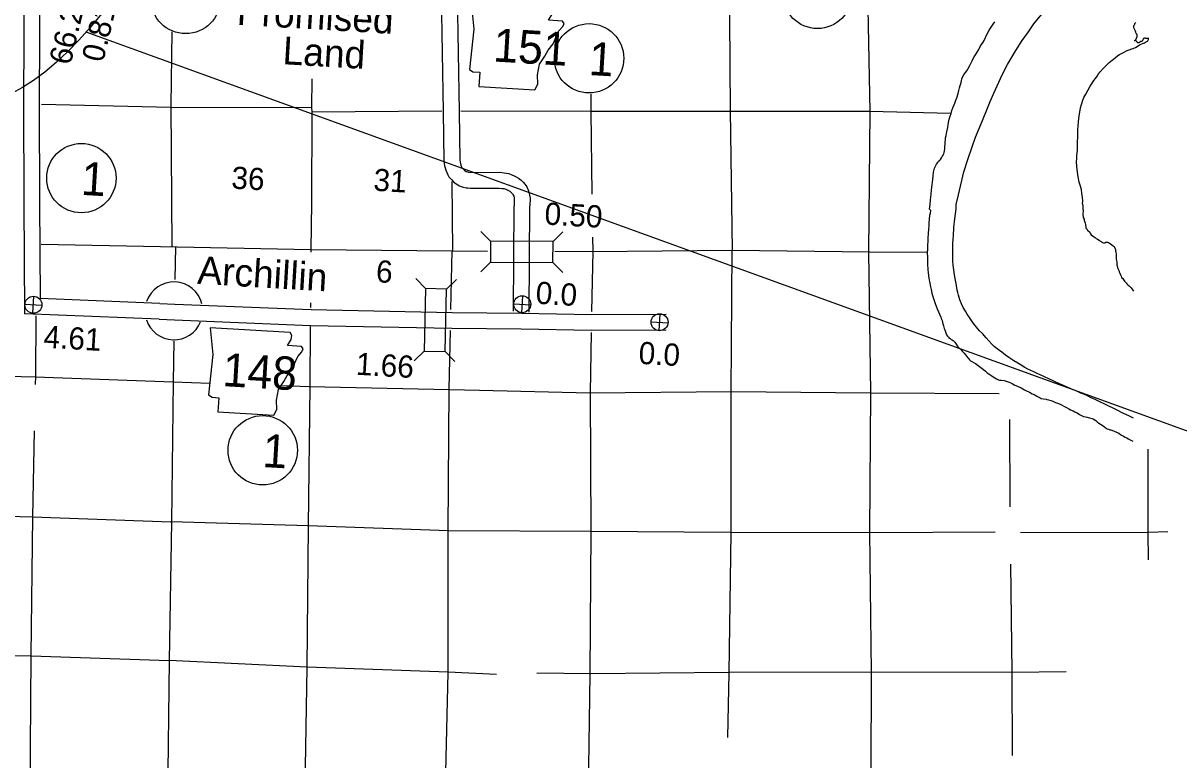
# Model space of a CAD drawing. Extents: x 1366406 to 1373462, y 376856 to 381998.
# Drawn here: x 1368242.9 to 1368599.2, y 380620.7 to 380847.8 of the extents above; entities that cross this region are included whole.
import ezdxf

# ---------------------------------------------------------------- set-up
doc = ezdxf.new("R2010")
doc.units = 0
for name, color, linetype in [('1', 7, 'Continuous'), ('10', 7, 'Continuous'), ('20', 7, 'Continuous'), ('21', 7, 'Continuous'), ('24', 7, 'Continuous'), ('25', 7, 'Continuous'), ('26', 7, 'Continuous'), ('27', 7, 'Continuous'), ('4', 7, 'Continuous'), ('5', 7, 'Continuous'), ('58', 7, 'Continuous'), ('9', 7, 'Continuous'), ('Default', 7, 'Continuous')]:
    doc.layers.add(name, color=color, linetype=linetype)

msp = doc.modelspace()

# ---------------------------------------------------------------- linework, layer by layer
at = {"layer": '1'}
for points in [[(1368530.48, 380790.52), (1368530.56, 380791.95), (1368531.23, 380794.92), (1368532.86, 380802), (1368534.2, 380806.07), (1368536.51, 380812.64), (1368538.12, 380816.55), (1368539.79, 380820.59), (1368541.01, 380823.62), (1368542.09, 380826.21), (1368544.75, 380831.82), (1368546.38, 380835.01), (1368548.88, 380839.34), (1368550.86, 380842.43), (1368552.79, 380845.16), (1368554.48, 380847.55), (1368556.89, 380850.57)], [(1368585.14, 380726.05), (1368583.7, 380726.78), (1368582.14, 380727.44), (1368579.95, 380728.65), (1368576.56, 380730.3), (1368574.38, 380731.27), (1368573.4, 380731.83), (1368572.15, 380732.34), (1368571.2, 380732.86), (1368569.83, 380733.4), (1368568.97, 380733.77), (1368567.88, 380734.28), (1368566.9, 380734.66), (1368564.98, 380735.45), (1368563.57, 380736.11), (1368562.41, 380736.59), (1368560.67, 380737.49), (1368559.12, 380738.17), (1368557.71, 380738.77), (1368556.42, 380739.38), (1368555.53, 380739.81), (1368554.44, 380740.3), (1368553.58, 380740.74), (1368552.61, 380741.15), (1368551.67, 380741.69), (1368550.55, 380742.35), (1368549.56, 380742.96), (1368548.33, 380743.71), (1368546.74, 380744.77), (1368545.77, 380745.47), (1368544.61, 380746.39), (1368543.19, 380747.43), (1368542.28, 380748.18), (1368541.57, 380748.86), (1368540.59, 380749.9), (1368539.78, 380750.85), (1368538.63, 380752.14), (1368537.76, 380752.99), (1368536.75, 380754.1), (1368535.85, 380755.27), (1368535.25, 380756.13), (1368534.61, 380757.07), (1368533.95, 380758.07), (1368533.37, 380758.99), (1368532.69, 380760.14), (1368532.13, 380761.26), (1368531.64, 380762.54), (1368531.21, 380763.93), (1368531.04, 380764.76), (1368530.86, 380765.51), (1368530.48, 380767.55), (1368530.22, 380769.12), (1368530, 380770.23), (1368529.78, 380771.78), (1368529.64, 380773.18), (1368529.53, 380774.46), (1368529.53, 380775.32), (1368529.48, 380776.33), (1368529.46, 380777.71), (1368529.49, 380778.74), (1368529.51, 380779.89), (1368529.62, 380781.24), (1368529.69, 380782.24), (1368529.85, 380784.81), (1368530.12, 380787.47), (1368530.48, 380790.52)]]:
    msp.add_lwpolyline(points, dxfattribs=at)
at = {"layer": '10'}
for points in [[(1368243.42, 380908.53), (1368243.2, 380865.65), (1368243.06, 380822.93), (1368243.16, 380792.39)], [(1368248.28, 380908.5), (1368248.06, 380865.63), (1368247.92, 380822.93), (1368248.02, 380792.4)], [(1368371.83, 380856.79), (1368372.43, 380820.52), (1368372.64, 380805.21), (1368372.84, 380803.84), (1368373.04, 380803.21), (1368373.23, 380802.47), (1368373.52, 380801.74), (1368373.86, 380801.08), (1368374.19, 380800.47), (1368374.71, 380799.91), (1368375.05, 380799.53), (1368375.62, 380798.84), (1368376.41, 380798.23), (1368376.93, 380797.97), (1368377.45, 380797.69), (1368377.95, 380797.5), (1368378.28, 380797.38), (1368378.58, 380797.22), (1368379.46, 380797.02), (1368380.02, 380796.99), (1368380.77, 380796.93), (1368389.61, 380796.97), (1368390.54, 380796.88), (1368391.05, 380796.79), (1368391.37, 380796.73), (1368391.75, 380796.59), (1368392.12, 380796.42), (1368392.56, 380796.19), (1368392.91, 380795.99), (1368393.2, 380795.76), (1368393.53, 380795.44), (1368393.79, 380795.15), (1368393.88, 380795), (1368394.14, 380794.44), (1368394.27, 380793.96), (1368394.31, 380793.56), (1368394.31, 380791.51)], [(1368376.69, 380856.84), (1368377.29, 380820.6), (1368377.49, 380805.6), (1368377.59, 380804.93), (1368377.71, 380804.55), (1368377.86, 380803.98), (1368377.95, 380803.74), (1368378.16, 380803.35), (1368378.17, 380803.32), (1368378.29, 380803.19), (1368378.73, 380802.71), (1368379.01, 380802.37), (1368379.15, 380802.3), (1368379.5, 380802.11), (1368379.68, 380802.04), (1368380.21, 380801.85), (1368380.35, 380801.84), (1368380.96, 380801.79), (1368389.84, 380801.83), (1368391.17, 380801.7), (1368391.91, 380801.57), (1368392.66, 380801.43), (1368393.6, 380801.09), (1368394.29, 380800.77), (1368394.91, 380800.44), (1368395.66, 380800.01), (1368396.4, 380799.42), (1368397.03, 380798.81), (1368397.67, 380798.1), (1368398.15, 380797.36), (1368398.74, 380796.07), (1368399.06, 380794.82), (1368399.17, 380793.82), (1368399.16, 380791.5)], [(1368243.16, 380792.38), (1368243.32, 380758.22)], [(1368248.02, 380792.41), (1368248.16, 380762.89)], [(1368394.1, 380759), (1368394.31, 380791.52)], [(1368398.95, 380758.72), (1368399.16, 380791.49)], [(1368285.05, 380761.38), (1368248.16, 380762.89)], [(1368285.05, 380761.38), (1368289.73, 380761.19), (1368331.66, 380759.51), (1368375.19, 380758.6), (1368396.52, 380758.44)], [(1368285.05, 380761.38), (1368289.73, 380761.19), (1368331.66, 380759.51), (1368375.19, 380758.6), (1368396.52, 380758.44)], [(1368284.85, 380756.53), (1368243.32, 380758.22)], [(1368284.85, 380756.53), (1368289.54, 380756.33), (1368331.51, 380754.65), (1368375.12, 380753.74), (1368396.49, 380753.58)], [(1368284.85, 380756.53), (1368289.54, 380756.33), (1368331.51, 380754.65), (1368375.12, 380753.74), (1368396.49, 380753.58)], [(1368396.56, 380758.44), (1368418.16, 380758.01), (1368441.14, 380758.11)], [(1368396.46, 380753.58), (1368418.13, 380753.15), (1368441.16, 380753.25)]]:
    msp.add_lwpolyline(points, dxfattribs=at)
at = {"layer": '20'}
for p, q in [((1368387.04, 380780.57), (1368384.04, 380783.61)), ((1368406.29, 380780.45), (1368409.33, 380783.45)), ((1368387, 380774.15), (1368383.96, 380771.15)), ((1368406.25, 380774.03), (1368409.25, 380770.99)), ((1368366.98, 380765.97), (1368364.02, 380769.05)), ((1368366.98, 380765.97), (1368364.02, 380769.05)), ((1368373.39, 380765.83), (1368376.48, 380768.79)), ((1368373.39, 380765.83), (1368376.48, 380768.79)), ((1368366.57, 380746.72), (1368363.49, 380743.76)), ((1368366.57, 380746.72), (1368363.49, 380743.76)), ((1368372.99, 380746.59), (1368375.95, 380743.5)), ((1368372.99, 380746.59), (1368375.95, 380743.5))]:
    msp.add_line(p, q, dxfattribs=at)
for points in [[(1368387, 380774.15), (1368406.25, 380774.03), (1368406.29, 380780.45), (1368387.04, 380780.57)], [(1368366.98, 380765.97), (1368366.57, 380746.72), (1368372.99, 380746.59), (1368373.39, 380765.83)], [(1368366.98, 380765.97), (1368366.57, 380746.72), (1368372.99, 380746.59), (1368373.39, 380765.83)]]:
    msp.add_lwpolyline(points, close=True, dxfattribs=at)
at = {"layer": '21'}
for points in [[(1368381.07, 380854.21), (1368381.82, 380845.93), (1368380.54, 380833.51), (1368381.59, 380832.77), (1368383.65, 380832.65), (1368383.39, 380828.27), (1368400.62, 380827.25), (1368401.55, 380828.98), (1368401.45, 380831.87), (1368402.05, 380835.13), (1368403.71, 380837.64), (1368404.78, 380839.5), (1368406.27, 380841.47), (1368407.22, 380843.61), (1368408, 380845.35), (1368409.32, 380846.78), (1368409.65, 380847.72), (1368409.15, 380848.44), (1368404.91, 380848.69), (1368405.98, 380850.55), (1368406.19, 380851.77), (1368405.67, 380852.75)], [(1368300.63, 380753.93), (1368301.38, 380745.64), (1368300.1, 380733.23), (1368301.15, 380732.48), (1368303.2, 380732.36), (1368302.95, 380727.98), (1368320.18, 380726.97), (1368321.11, 380728.7), (1368321, 380731.59), (1368321.61, 380734.84), (1368323.27, 380737.35), (1368324.34, 380739.21), (1368325.82, 380741.19), (1368326.77, 380743.33), (1368327.56, 380745.06), (1368328.88, 380746.5), (1368329.21, 380747.44), (1368328.71, 380748.15), (1368324.46, 380748.4), (1368325.54, 380750.26), (1368325.74, 380751.49), (1368325.23, 380752.46)]]:
    msp.add_lwpolyline(points, close=True, dxfattribs=at)
at = {"layer": '24'}
for start, end in [(14.1042, 160.8269), (198.4308, 337.536)]:
    msp.add_arc((1368289.41, 380759.12), 8.91, start, end, dxfattribs=at)
at = {"layer": '26'}
for p, q in [((1368245.93, 380758.37), (1368246.24, 380763.62)), ((1368396.6, 380758.55), (1368396.91, 380763.8)), ((1368243.46, 380761.15), (1368248.72, 380760.84)), ((1368394.13, 380761.33), (1368399.38, 380761.02)), ((1368436.48, 380755.76), (1368441.73, 380755.45)), ((1368438.95, 380752.98), (1368439.26, 380758.24))]:
    msp.add_line(p, q, dxfattribs=at)
for centre in [(1368246.09, 380760.99), (1368396.76, 380761.17), (1368439.1, 380755.61)]:
    msp.add_circle(centre, 2.63, dxfattribs=at)
at = {"layer": '27'}
for centre in [(1368487.77, 380856.83), (1368293.04, 380855.26), (1368417.37, 380836.96), (1368260.88, 380800.03), (1368316.78, 380716.14)]:
    msp.add_circle(centre, 10.69, dxfattribs=at)
at = {"layer": '4'}
for points in [[(1368331.88, 380830.63), (1368331.83, 380821.75), (1368331.89, 380820.45), (1368331.77, 380792.31)], [(1368331.77, 380792.31), (1368331.6, 380778.01), (1368331.59, 380777.16)], [(1368248.46, 380779.69), (1368285.24, 380778.94)], [(1368285.24, 380778.94), (1368331.6, 380778.01), (1368375.16, 380777.6), (1368386.11, 380777.56)], [(1368406.81, 380777.47), (1368418.47, 380777.43), (1368461.35, 380777.79), (1368503.9, 380777.34), (1368521.44, 380777.26)], [(1368331.49, 380761.64), (1368331.47, 380760.12)], [(1368331.43, 380754.29), (1368331.3, 380735.78), (1368330.81, 380692.86), (1368330.42, 380649.14), (1368329.67, 380606.26), (1368329.36, 380565.9)], [(1368589.62, 380716.52), (1368589.56, 380690.85), (1368589.67, 380682.39)]]:
    msp.add_lwpolyline(points, dxfattribs=at)
at = {"layer": '5'}
for points in [[(1368460.4, 380870.36), (1368460.52, 380863.9), (1368460.86, 380820.76), (1368461.5, 380777.79)], [(1368503.08, 380865.84), (1368503.12, 380863.05), (1368503.87, 380820.54), (1368503.5, 380777.34)], [(1368288.77, 380845.12), (1368288.42, 380822.52), (1368288.8, 380778.87)], [(1368417.87, 380825.88), (1368417.94, 380820.6), (1368418.27, 380795.08)], [(1368248.55, 380822.8), (1368288.43, 380821.89)], [(1368288.43, 380821.89), (1368331.83, 380821.75)], [(1368331.89, 380820.45), (1368372.01, 380820.81)], [(1368377.84, 380820.82), (1368417.87, 380820.7), (1368460.94, 380820.63), (1368503.92, 380820.64), (1368528.81, 380820.05)], [(1368375.08, 380798.94), (1368375.26, 380777.6)], [(1368418.44, 380781.82), (1368418.5, 380777.43)], [(1368289.93, 380778.84), (1368289.69, 380768.8)], [(1368374.79, 380759.52), (1368375.16, 380777.6)], [(1368418.5, 380777.43), (1368418.15, 380758.9)], [(1368460.17, 380627.58), (1368460.57, 380647.55), (1368461.14, 380690.84), (1368461.22, 380734.1), (1368461.5, 380777.79)], [(1368503.5, 380777.34), (1368504.14, 380733.82), (1368503.81, 380690.86), (1368504.32, 380647.77), (1368504.22, 380616.37)], [(1368246.83, 380757.58), (1368246.7, 380738.86), (1368246.65, 380736.38)], [(1368371.63, 380564.05), (1368372.92, 380603.76), (1368373.95, 380647.69), (1368373.97, 380691.44), (1368374.29, 380735.05), (1368374.66, 380753.05)], [(1368418.03, 380752.44), (1368417.68, 380733.89)], [(1368289.35, 380749.9), (1368289.2, 380737.19), (1368288.61, 380694.1), (1368287.93, 380651.36), (1368287.46, 380608.43), (1368286.82, 380568.2)], [(1368191.52, 380740.41), (1368203.07, 380739.83), (1368246.65, 380738.74), (1368289.2, 380737.19)], [(1368289.2, 380737.19), (1368300.47, 380736.82)], [(1368322.89, 380736.1), (1368331.08, 380735.84), (1368374.32, 380734.91), (1368383.59, 380734.7)], [(1368383.59, 380734.7), (1368417.64, 380733.89)], [(1368417.68, 380733.89), (1368417.92, 380691.25), (1368417.63, 380647.12), (1368416.94, 380604.29), (1368415.66, 380566.48)], [(1368417.64, 380733.89), (1368461.32, 380734.23), (1368504.04, 380733.8), (1368543.81, 380733.63)], [(1368546.92, 380725.64), (1368547.11, 380698.74)], [(1368246.37, 380722.18), (1368245.86, 380695.61), (1368245.35, 380652.84), (1368245.01, 380610.1), (1368244.25, 380567.56), (1368243.7, 380536.92)], [(1368185.12, 380697.62), (1368202.59, 380696.73), (1368245.86, 380695.63), (1368288.5, 380694.06)], [(1368542.58, 380690.92), (1368504.02, 380690.72), (1368461.06, 380690.78), (1368417.93, 380691.08), (1368374.08, 380691.32), (1368330.81, 380692.86), (1368288.5, 380694.06)], [(1368589.56, 380690.85), (1368550.35, 380690.69)], [(1368595.77, 380691.01), (1368589.66, 380690.83)], [(1368547.3, 380680.99), (1368547.71, 380647.8), (1368547.74, 380622.11)], [(1368176.7, 380654.72), (1368202.26, 380653.59), (1368245.4, 380652.82), (1368287.93, 380651.36)], [(1368388.79, 380646.99), (1368373.93, 380647.79), (1368330.51, 380649.27), (1368287.93, 380651.36)], [(1368564.46, 380647.81), (1368547.73, 380647.67), (1368504.3, 380647.8), (1368460.47, 380647.66), (1368417.96, 380647.21), (1368401.31, 380647.46)]]:
    msp.add_lwpolyline(points, dxfattribs=at)
at = {"layer": '9'}
for points in [[(1368522.3, 380790.46), (1368522.51, 380791.9), (1368522.6, 380793.29), (1368522.77, 380794.97), (1368522.9, 380796.4), (1368523.09, 380798), (1368523.21, 380798.76), (1368523.41, 380800.65), (1368523.58, 380801.88), (1368523.76, 380802.71), (1368523.88, 380803.13), (1368524.13, 380803.71), (1368524.32, 380804.13), (1368524.44, 380804.32), (1368524.85, 380804.88), (1368525.13, 380805.22), (1368525.45, 380805.54), (1368525.7, 380805.81), (1368526.04, 380806.31), (1368526.24, 380806.66), (1368526.52, 380807.13), (1368526.7, 380807.55), (1368526.85, 380807.94), (1368526.98, 380808.45), (1368527.05, 380809.04), (1368527.07, 380809.81), (1368527.1, 380810.51), (1368527.27, 380812.42), (1368527.43, 380813.21), (1368527.53, 380813.75), (1368527.63, 380814.34), (1368527.93, 380815.65), (1368528.07, 380816.41), (1368528.19, 380817.22), (1368528.42, 380818.21), (1368528.71, 380819.16), (1368528.96, 380819.98), (1368529.24, 380820.84), (1368529.54, 380821.71), (1368529.87, 380822.65), (1368530.07, 380823.15), (1368530.41, 380824.05), (1368530.73, 380824.78), (1368531.13, 380826.12), (1368531.36, 380827.04), (1368531.59, 380827.91), (1368531.81, 380828.6), (1368531.99, 380829.15), (1368532.18, 380829.88), (1368532.31, 380830.75), (1368532.87, 380831.91), (1368533.45, 380832.59), (1368533.79, 380833.07), (1368534.18, 380833.83), (1368534.22, 380833.86), (1368534.74, 380834.71), (1368535.43, 380836.19), (1368535.71, 380836.73), (1368536.09, 380837.39), (1368536.5, 380838.04), (1368536.99, 380838.82), (1368537.47, 380839.72), (1368537.96, 380840.62), (1368538.35, 380841.22), (1368538.84, 380841.95), (1368539.17, 380842.5), (1368540.1, 380844.53), (1368540.6, 380845.48), (1368541.15, 380846.29), (1368541.92, 380847.49), (1368542.41, 380848.25)], [(1368585.93, 380845.03), (1368585.82, 380845.35), (1368585.72, 380845.52), (1368585.6, 380845.79), (1368585.48, 380845.97), (1368585.42, 380846.14), (1368585.33, 380846.33), (1368585.29, 380846.38), (1368585.28, 380846.43), (1368585.26, 380846.59), (1368585.25, 380846.8), (1368585.3, 380847.04), (1368585.38, 380847.17), (1368585.45, 380847.3), (1368585.55, 380847.51), (1368585.58, 380847.59), (1368585.64, 380847.72), (1368585.76, 380847.9), (1368585.95, 380848.04)], [(1368585.5, 380842.47), (1368585.92, 380842.69), (1368586.28, 380843.68), (1368586.33, 380843.78), (1368586.33, 380843.89), (1368586.32, 380844.07), (1368586.17, 380844.38), (1368586.01, 380844.61), (1368585.93, 380845.03)], [(1368585.82, 380840.28), (1368586.98, 380841.04), (1368587.27, 380841.18), (1368587.8, 380841.44), (1368588, 380841.51), (1368588.63, 380841.73), (1368588.92, 380841.9), (1368589.25, 380842.11), (1368589.49, 380842.27), (1368589.64, 380842.4), (1368589.74, 380842.58), (1368589.82, 380842.77), (1368589.83, 380842.84), (1368589.85, 380842.94), (1368589.83, 380843.03), (1368589.74, 380843.13), (1368589.69, 380843.13), (1368589.36, 380843.07), (1368589.14, 380843.04), (1368589.02, 380843.07), (1368588.93, 380843.18), (1368588.68, 380843.19), (1368588.55, 380843.15), (1368588.34, 380843.1), (1368588.31, 380843.07), (1368588.21, 380842.97), (1368588.13, 380842.83), (1368588.08, 380842.7), (1368588.05, 380842.58), (1368588, 380842.42), (1368587.87, 380842.23), (1368587.79, 380842.16), (1368587.51, 380842.13), (1368587.37, 380842.1), (1368587.27, 380842.03), (1368587.12, 380841.92), (1368587.06, 380841.85), (1368586.98, 380841.79), (1368586.85, 380841.76), (1368586.73, 380841.74), (1368586.65, 380841.71), (1368586.6, 380841.71), (1368586.49, 380841.69), (1368586.38, 380841.84), (1368586.26, 380842.02), (1368586.22, 380842.13), (1368586.13, 380842.21), (1368586.05, 380842.31), (1368585.99, 380842.33), (1368585.83, 380842.36), (1368585.63, 380842.33), (1368585.55, 380842.4), (1368585.5, 380842.47)], [(1368569.68, 380790.22), (1368569.64, 380791.47), (1368569.5, 380792.18), (1368569.54, 380792.9), (1368569.45, 380794.15), (1368569.3, 380795.31), (1368569.12, 380796.52), (1368568.74, 380797.88), (1368568.47, 380798.81), (1368568.21, 380799.91), (1368567.98, 380801.05), (1368567.8, 380802.79), (1368567.74, 380803.68), (1368567.66, 380805.07), (1368567.68, 380806.08), (1368567.75, 380806.82), (1368567.86, 380807.81), (1368567.9, 380808.57), (1368567.93, 380810.3), (1368567.95, 380811.57), (1368568.01, 380812.3), (1368568.03, 380813.14), (1368568.08, 380814.89), (1368568.23, 380817.37), (1368568.41, 380819.28), (1368568.73, 380821.01), (1368568.88, 380821.72), (1368569.13, 380822.75), (1368569.55, 380824.06), (1368569.91, 380824.9), (1368570.5, 380825.91), (1368571.21, 380827.23), (1368571.88, 380828.41), (1368572.26, 380828.98), (1368573, 380830.09), (1368573.45, 380830.77), (1368573.96, 380831.49), (1368574.45, 380832.18), (1368574.96, 380832.81), (1368575.87, 380833.8), (1368577.06, 380835.07), (1368577.73, 380835.68), (1368578.58, 380836.36), (1368579.57, 380837.13), (1368580.39, 380837.79), (1368580.89, 380838.12), (1368581.44, 380838.42), (1368582.11, 380838.8), (1368583.24, 380839.34), (1368583.83, 380839.58), (1368584.7, 380839.87), (1368585.13, 380839.98), (1368585.3, 380840.04), (1368585.76, 380840.27), (1368585.82, 380840.28)], [(1368522.3, 380790.46), (1368522.61, 380790.19), (1368522.49, 380789.15), (1368522.35, 380788.56), (1368522.2, 380787.42), (1368522.14, 380786.3), (1368522.06, 380785.34), (1368521.99, 380784.31), (1368521.93, 380782.94), (1368521.83, 380781.56), (1368521.79, 380780.43), (1368521.74, 380779.6), (1368521.7, 380778.9), (1368521.64, 380777.76), (1368521.63, 380777.46), (1368521.59, 380777.08), (1368521.62, 380776.64), (1368521.65, 380776.06), (1368521.68, 380775.65), (1368521.69, 380774.97), (1368521.71, 380774.3), (1368521.73, 380773.46), (1368521.78, 380771.86), (1368521.8, 380771.65), (1368521.9, 380771.06), (1368522.03, 380769.96), (1368522.12, 380769.21), (1368522.18, 380768.56), (1368522.26, 380768.13), (1368522.65, 380766.56), (1368522.8, 380765.71), (1368523.01, 380764.59), (1368523.19, 380763.89), (1368523.88, 380762.05), (1368524.1, 380761.4), (1368524.35, 380760.6), (1368524.69, 380759.71), (1368525.75, 380757.2), (1368525.92, 380756.81), (1368526.17, 380756.12), (1368526.44, 380755.11), (1368526.62, 380754.49), (1368526.72, 380754.08), (1368526.86, 380753.65), (1368527, 380753.29), (1368527.23, 380752.7), (1368527.35, 380752.31), (1368527.58, 380751.77), (1368527.85, 380751.32), (1368528.12, 380750.99), (1368528.42, 380750.71), (1368528.64, 380750.59), (1368528.99, 380750.34), (1368529.29, 380750.19), (1368529.58, 380750.02), (1368529.8, 380749.8), (1368530.09, 380749.46), (1368530.29, 380749.19), (1368530.51, 380748.81), (1368530.86, 380748.32), (1368531.19, 380747.94), (1368531.63, 380747.52), (1368531.93, 380747.18), (1368532.36, 380746.7), (1368532.96, 380746.11), (1368533.37, 380745.59), (1368533.73, 380745.14), (1368534.25, 380744.56), (1368534.38, 380744.38), (1368534.61, 380744), (1368534.95, 380743.68), (1368535.33, 380743.51), (1368536.05, 380743.11), (1368536.45, 380742.91), (1368537.34, 380742.3), (1368538.15, 380741.65), (1368538.95, 380741), (1368539.52, 380740.5), (1368540.08, 380740.02), (1368540.86, 380739.48), (1368541.48, 380739.09), (1368541.93, 380738.83), (1368543, 380738.14), (1368543.17, 380738.04), (1368543.56, 380737.85), (1368543.89, 380737.78), (1368544.49, 380737.75), (1368545.35, 380737.63), (1368545.96, 380737.49), (1368546.86, 380737.16), (1368547.77, 380736.74), (1368548.66, 380736.21), (1368549.4, 380735.86), (1368550.52, 380735.38), (1368551.08, 380735.07), (1368551.58, 380734.8), (1368552.2, 380734.5), (1368553.13, 380734.04), (1368553.99, 380733.57), (1368554.57, 380733.31), (1368555.38, 380732.86)], [(1368569.68, 380790.22), (1368569.58, 380788.82), (1368569.66, 380788.15), (1368569.67, 380787.86), (1368570.02, 380787.39), (1368570.03, 380787.07), (1368570.27, 380786.19), (1368570.35, 380785.7), (1368570.45, 380784.98), (1368570.53, 380784.65), (1368570.76, 380784.35), (1368571.01, 380784.01), (1368571.68, 380783.33), (1368571.95, 380782.88), (1368572.18, 380782.57), (1368572.58, 380782.22), (1368573.04, 380781.93), (1368573.39, 380781.72), (1368573.68, 380781.47), (1368574.13, 380781.2), (1368574.62, 380780.88), (1368574.83, 380780.74), (1368575.21, 380780.49), (1368575.42, 380780.34), (1368575.62, 380780.19), (1368575.96, 380780.05), (1368576.11, 380780.05), (1368576.28, 380780.08), (1368576.37, 380780.09), (1368576.68, 380780.28), (1368576.86, 380780.31), (1368577.08, 380780.34), (1368577.1, 380780.34), (1368577.29, 380780.27), (1368577.47, 380780.17), (1368577.74, 380780.02), (1368578.01, 380779.83), (1368578.61, 380779.41), (1368578.93, 380779.16), (1368579.09, 380778.91), (1368579.45, 380778.55), (1368579.59, 380777.98), (1368579.67, 380777.49), (1368579.7, 380777.21), (1368579.8, 380776.59), (1368579.82, 380776.04), (1368579.83, 380775.62), (1368579.83, 380775.08), (1368579.91, 380774.61), (1368580.01, 380774.05), (1368580.06, 380773.65), (1368580.09, 380773.35), (1368580.16, 380773.01), (1368580.28, 380772.52), (1368580.39, 380772.16), (1368580.45, 380772), (1368580.63, 380771.55), (1368580.73, 380771.32), (1368580.82, 380771.11), (1368580.96, 380770.7), (1368581.14, 380770.18), (1368581.36, 380769.78), (1368581.54, 380769.41), (1368581.86, 380769.06), (1368582.2, 380768.58), (1368582.44, 380768.27), (1368582.9, 380767.78), (1368583.13, 380767.42), (1368583.58, 380767.01), (1368583.82, 380766.82), (1368584.01, 380766.64), (1368584.15, 380766.52), (1368584.31, 380766.37), (1368584.45, 380766.22), (1368585.23, 380765.16)], [(1368555.38, 380732.86), (1368555.83, 380732.6), (1368556.42, 380732.28), (1368556.77, 380732.13), (1368557.47, 380732.03), (1368558.26, 380731.87), (1368558.51, 380731.8), (1368558.98, 380731.69), (1368559.66, 380731.48), (1368560.31, 380731.24), (1368561.19, 380730.88), (1368562.03, 380730.52), (1368562.77, 380730.21), (1368563.89, 380729.67), (1368564.51, 380729.28), (1368565.28, 380728.94), (1368565.82, 380728.65), (1368566.54, 380728.3), (1368567.13, 380728.03), (1368567.79, 380727.7), (1368568.59, 380727.17), (1368568.99, 380726.95), (1368569.56, 380726.68), (1368569.82, 380726.57), (1368570.4, 380726.46), (1368570.88, 380726.32), (1368571.23, 380726.22), (1368571.62, 380726.14), (1368572.31, 380725.98), (1368572.76, 380725.83), (1368573.53, 380725.36), (1368574.02, 380724.91), (1368574.55, 380724.54), (1368575.04, 380724.2), (1368575.58, 380723.87), (1368576.25, 380723.32), (1368576.46, 380723.13), (1368577.03, 380722.78), (1368577.51, 380722.61), (1368577.87, 380722.45), (1368578.17, 380722.43), (1368578.46, 380722.36), (1368578.69, 380722.29), (1368579.26, 380722), (1368579.98, 380721.73), (1368580.66, 380721.37), (1368581.18, 380720.99), (1368581.53, 380720.79), (1368582.14, 380720.45), (1368582.67, 380720.18), (1368583.18, 380719.94), (1368583.56, 380719.65), (1368583.71, 380719.57), (1368584.97, 380719)]]:
    msp.add_lwpolyline(points, dxfattribs=at)
at = {"layer": 'Default'}
msp.add_line((1368739.08, 380672.21), (1368262.36, 380845.04), dxfattribs=at)
msp.add_ellipse((1368265.23, 380986.62), major_axis=(44.98, 163.09), ratio=0.352669, dxfattribs=at)

# ---------------------------------------------------------------- texts
at = {"layer": '21'}
for s, p in [('151', (1368387.65, 380836)), ('148', (1368304.2, 380735.94))]:
    msp.add_text(s, height=10.264, rotation=356.6294, dxfattribs=at).set_placement(p)
at = {"layer": '24'}
for s, p in [('Promised', (1368308.66, 380847.32)), ('Land', (1368322.75, 380835.17)), ('Archillin', (1368296.46, 380767.48))]:
    msp.add_text(s, height=8.554, rotation=356.6294, dxfattribs=at).set_placement(p)
at = {"layer": '25'}
for p in [(1368400.78, 380761.34), (1368432.5, 380742.82)]:
    msp.add_text('0.0', height=6.843, rotation=356.6294, dxfattribs=at).set_placement(p)
at = {"layer": '27'}
for p in [(1368417.07, 380831.84), (1368260.58, 380794.9), (1368316.48, 380711.01)]:
    msp.add_text('1', height=10.26, rotation=356.6294, dxfattribs=at).set_placement(p)
at = {"layer": '5'}
for s, height, p in [('36', 6.843, (1368306.99, 380796.83)), ('31', 6.843, (1368350.78, 380796.16)), ('6', 6.84, (1368351.56, 380767.97))]:
    msp.add_text(s, height=height, rotation=356.6294, dxfattribs=at).set_placement(p)
at = {"layer": '58'}
for s, height, rotation, p in [('66.28(U.P.)', 6.8429, 76.6294, (1368257.51, 380834.61)), ('0.81(O.P.)', 6.843, 76.6294, (1368267.57, 380835.46)), ('0.50', 6.843, 356.6294, (1368403.51, 380785.75)), ('4.61', 6.843, 356.6294, (1368249.09, 380747.8)), ('1.66', 6.843, 356.6294, (1368345.38, 380739.45))]:
    msp.add_text(s, height=height, rotation=rotation, dxfattribs=at).set_placement(p)

doc.saveas('drawing.dxf')
